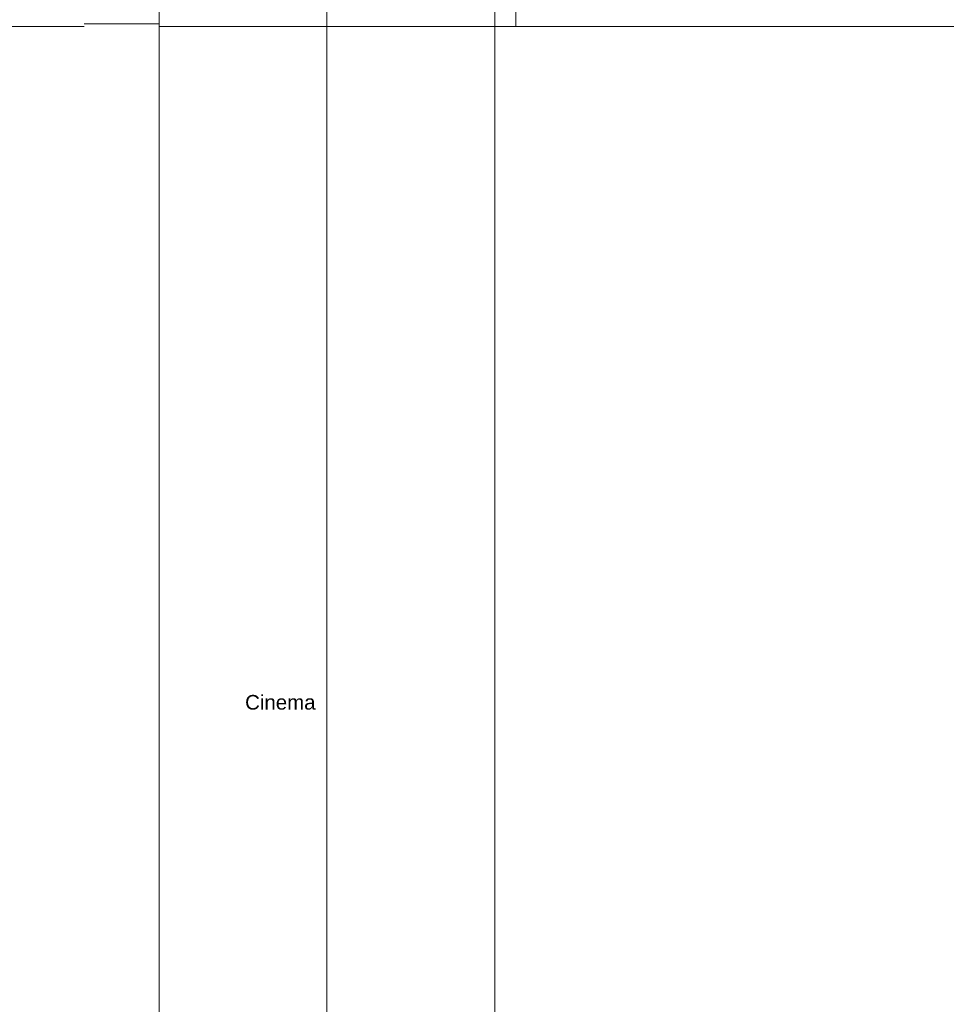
# Model space of a CAD drawing. Header units: millimetres. Extents: x 321 to 585, y -277 to 9.
# Tile 1044 of 1056: x 374 to 388, y -23 to -8. Entities that reach past the tile are written whole.
import ezdxf

# ---------------------------------------------------------------- set-up
doc = ezdxf.new("R2010")
doc.units = ezdxf.units.MM
doc.header["$MEASUREMENT"] = 0
doc.linetypes.add('NULL', pattern=[0])
doc.layers.add('Ambiente-Textos', color=251, linetype='Continuous', lineweight=5)
doc.layers.add('IFC-Laje-Contorno', color=134, linetype='Continuous', lineweight=5)
doc.styles.add('Arial', font='arial.ttf')

msp = doc.modelspace()

# ---------------------------------------------------------------- linework, layer by layer
at = {"layer": 'IFC-Laje-Contorno', "color": 7, "lineweight": 5}
for p, q in [((376.329, -31.995), (376.329, -5.922)), ((378.909, -31.995), (378.909, -5.923)), ((381.489, -31.995), (381.489, -5.923)), ((381.814, -8.36), (381.814, -6.671)), ((375.175, -8.32), (376.329, -8.32)), ((376.329, -29.66), (376.329, -8.32)), ((368.589, -8.36), (375.175, -8.36)), ((376.329, -8.36), (378.909, -8.36)), ((376.329, -8.36), (381.814, -8.36)), ((376.329, -8.36), (391.624, -8.36)), ((378.909, -29.66), (378.909, -8.36)), ((378.909, -14.027), (378.909, -8.36)), ((381.489, -29.657), (381.489, -8.357))]:
    msp.add_line(p, q, dxfattribs=at)

# ---------------------------------------------------------------- texts
at = {"layer": 'Ambiente-Textos', "color": 7, "linetype": 'NULL', "lineweight": 5, "insert": (378.192, -18.864), "char_height": 0.225, "width": 2.22597, "attachment_point": 8, "line_spacing_factor": 0.9, "style": 'Arial'}
msp.add_mtext('Cinema', dxfattribs=at)

doc.saveas('drawing.dxf')
